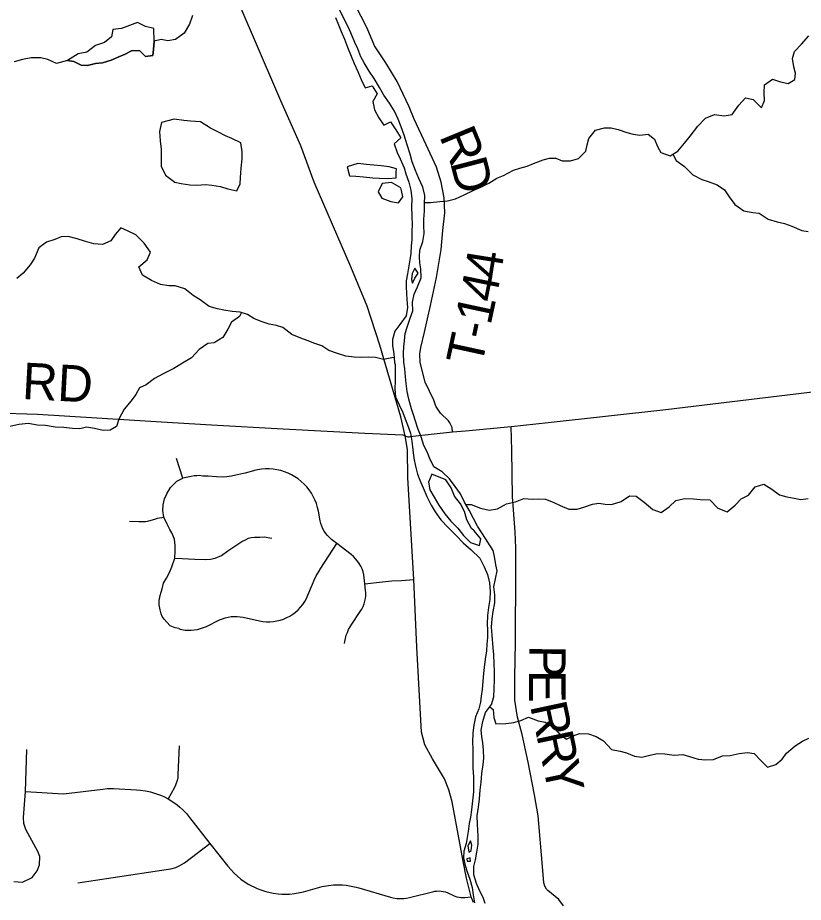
# Model space of a CAD drawing. Extents: x 114843 to 284848, y 317643 to 566895.
# Drawn here: x 188018 to 194482, y 467566 to 474841 of the extents above; entities that cross this region are included whole.
import ezdxf

# ---------------------------------------------------------------- set-up
doc = ezdxf.new("R2010")
doc.units = 0
for name, color, linetype in [('GM_X_County_Road', 7, 'Continuous'), ('GM_X_County_Road_Text', 7, 'Continuous'), ('GM_X_Major_River', 7, 'Continuous'), ('GM_X_Minor_Lake', 7, 'Continuous'), ('GM_X_Minor_River', 7, 'Continuous'), ('GM_X_State_Route', 7, 'Continuous'), ('GM_X_Township_Road', 7, 'Continuous'), ('GM_X_Township_Road_Text', 7, 'Continuous')]:
    doc.layers.add(name, color=color, linetype=linetype)

msp = doc.modelspace()

# ---------------------------------------------------------------- linework, layer by layer
at = {"layer": 'GM_X_County_Road'}
for points in [[(185084.6, 471738.2), (185261.2, 471732.9), (185318.5, 471737.4), (185364.9, 471746), (185441.2, 471762.6), (185543.2, 471790.2), (185806.7, 471857.7), (185891.3, 471872.2), (185949.1, 471876.8), (186017.9, 471873.1), (186089.2, 471864.9), (186643, 471764.6), (187096.1, 471679), (187361.9, 471627.4), (187436.9, 471616.9), (187602.2, 471603.6), (187824.9, 471591.3), (188180.9, 471579.2), (189200.6, 471516.8), (189611.5, 471492), (190202, 471458.4), (190873.5, 471422.8), (191186.8, 471409.8), (191205.8, 471403.3)], [(191703.5, 471443.6), (192078.4, 471478.7), (192381.5, 471510.6), (193351.8, 471618.9), (194897.9, 471804.3), (195327.7, 471855.8), (195343.1, 471857.6)], [(191205.8, 471403.3), (191220.1, 471396.7), (191229.2, 471394.9), (191238.3, 471394.7), (191247.5, 471396), (191269.9, 471398.2), (191596.4, 471433.6), (191703.5, 471443.6)]]:
    msp.add_lwpolyline(points, dxfattribs=at)
at = {"layer": 'GM_X_Major_River'}
for points in [[(191411.9, 471207.7), (191385.9, 471271.7), (191359.9, 471323.7), (191337.8, 471393.8), (191309.8, 471461.8), (191289.7, 471521.8), (191273.7, 471573.8), (191257.7, 471623.9), (191235.6, 471703.9), (191221.6, 471767.9), (191213.5, 471832), (191207.5, 471886), (191203.4, 471952.1), (191195.4, 472008.1), (191191.3, 472082.2), (191195.3, 472134.2), (191199.2, 472184.3), (191207.2, 472242.3), (191223.1, 472296.4), (191247, 472368.4), (191268.9, 472430.5), (191264.9, 472500.6), (191278.8, 472566.6), (191306.7, 472628.7), (191338.6, 472700.8), (191334.6, 472774.8), (191326.5, 472824.9), (191324.5, 472874.9), (191326.4, 472929), (191352.4, 473001), (191362.3, 473067.1), (191360.2, 473133.1), (191360.2, 473183.2), (191364.1, 473249.2), (191364.1, 473311.3), (191368, 473379.3), (191349.9, 473447.4), (191317.9, 473517.4), (191291.9, 473583.4), (191263.8, 473655.5), (191245.8, 473719.5), (191223.7, 473795.5), (191197.7, 473873.6), (191173.6, 473943.6), (191149.6, 474007.6), (191117.6, 474071.7), (191077.5, 474137.7), (191029.5, 474203.7), (190993.5, 474267.7), (190949.5, 474339.7), (190909.4, 474401.7), (190869.4, 474469.7), (190841.4, 474519.8), (190815.3, 474585.8), (190791.3, 474637.8), (190759.3, 474715.8), (190737.2, 474765.8), (190701.2, 474833.9), (190667.2, 474901.9)], [(190633.3, 474841.8), (190657.3, 474781.8), (190679.3, 474727.8), (190707.4, 474663.7), (190731.4, 474597.7), (190761.4, 474523.7), (190787.5, 474463.6), (190817.5, 474397.6), (190843.6, 474331.6), (190877.6, 474263.6), (190933.5, 474281.6), (190975.5, 474213.6), (190939.6, 474151.5), (190953.7, 474083.5), (190989.7, 474017.5), (191031.7, 473957.5), (191085.7, 473983.5), (191129.7, 473917.5), (191169.7, 473853.5), (191115.8, 473803.4), (191139.8, 473733.4), (191165.9, 473679.4), (191197.9, 473607.4), (191212, 473557.3), (191236, 473489.3), (191252, 473421.3), (191262.1, 473351.2), (191258.2, 473289.2), (191260.2, 473209.1), (191262.3, 473137), (191260.3, 473087), (191260.4, 473014.9), (191254.5, 472964.9), (191252.5, 472900.8), (191244.6, 472850.8), (191236.6, 472800.8), (191224.7, 472734.7), (191214.8, 472676.6), (191214.8, 472626.6), (191216.8, 472572.6), (191220.9, 472522.5), (191224.9, 472456.5), (191213, 472388.4), (191161.1, 472316.3), (191121.2, 472262.2), (191101.3, 472194.2), (191101.3, 472144.1), (191111.4, 472076.1), (191119.4, 472006)], [(191286.6, 472780.8), (191262.7, 472736.7), (191258.7, 472686.7), (191266.7, 472658.7)], [(191266.7, 472658.7), (191284.7, 472698.7), (191312.6, 472740.8), (191286.6, 472780.8)], [(191119.4, 472006), (191123.4, 471990), (191123.6, 471857.9), (191121.6, 471785.9), (191127.7, 471723.8), (191157.7, 471655.8), (191185.8, 471593.8), (191205.8, 471541.8), (191223.8, 471491.7), (191249.9, 471423.7), (191261.9, 471357.7), (191270, 471285.6), (191278, 471219.6), (191290.1, 471151.5), (191306.1, 471087.5), (191326.2, 471037.5), (191354.2, 470973.4), (191384.2, 470903.4), (191420.3, 470831.4), (191452.3, 470777.4), (191500.3, 470711.3), (191560.3, 470647.3), (191626.3, 470583.3), (191682.3, 470521.3), (191750.3, 470463.3), (191820.3, 470397.3), (191856.4, 470325.3), (191884.4, 470261.3), (191900.5, 470193.2), (191904.5, 470123.2), (191902.6, 470057.1), (191892.7, 469991), (191884.7, 469925), (191880.8, 469854.9), (191882.8, 469802.9), (191882.9, 469744.8), (191879, 469688.8), (191875, 469634.7), (191865.1, 469564.6), (191857.2, 469496.6), (191851.2, 469446.5), (191845.3, 469384.4), (191839.3, 469316.4), (191831.4, 469262.3), (191825.4, 469212.3), (191811.5, 469158.2), (191785.6, 469092.1), (191771.7, 469022), (191761.7, 468960), (191759.8, 468879.9), (191761.9, 468829.8), (191762, 468717.7), (191764, 468667.7), (191768.1, 468597.6), (191768.2, 468473.5), (191760.3, 468401.4), (191752.3, 468325.3), (191742.4, 468265.3), (191732.5, 468213.2), (191724.5, 468149.1), (191716.6, 468099.1), (191706.6, 468049), (191688.7, 467986.9), (191684.8, 467930.9), (191700.8, 467868.8), (191714.9, 467816.8), (191738.9, 467754.7), (191757, 467686.6), (191765, 467626.6), (191777.1, 467562.5)], [(191865, 467554.6), (191847, 467606.6), (191821, 467658.7), (191792.9, 467720.7), (191770.8, 467790.8), (191770.8, 467858.9), (191784.7, 467914.9), (191796.7, 467977), (191806.6, 468043.1), (191806.5, 468109.1), (191804.5, 468159.2), (191800.4, 468209.2), (191798.4, 468277.3), (191808.3, 468349.4), (191818.2, 468417.5), (191824.1, 468487.5), (191832.1, 468553.6), (191836, 468625.7), (191847.9, 468697.8), (191851.9, 468749.8), (191849.8, 468815.9), (191843.8, 468877.9), (191835.7, 468928), (191831.7, 468982.1), (191843.6, 469052.1), (191867.5, 469126.2), (191917.4, 469192.3), (191935.3, 469254.4), (191937.3, 469320.5), (191941.2, 469398.5), (191941.1, 469462.6), (191939.1, 469530.6), (191935, 469600.7), (191928.9, 469658.8), (191920.8, 469762.9), (191916.8, 469828.9), (191920.7, 469897), (191928.7, 469957), (191942.6, 470029.1), (191944.5, 470093.2), (191934.5, 470161.2), (191948.4, 470225.3), (191962.3, 470291.4), (191952.3, 470341.4), (191942.2, 470409.4), (191930.2, 470459.5), (191842.1, 470595.5), (191800.1, 470659.5), (191768.1, 470721.6), (191732, 470791.6), (191694, 470857.6), (191662, 470923.7), (191618, 470985.7), (191569.9, 471047.7), (191509.9, 471105.7), (191441.9, 471147.6), (191418.6, 471194.6), (191411.9, 471207.7)], [(191426, 471085.6), (191398.1, 471021.5), (191410.2, 470957.5), (191444.2, 470897.4), (191484.2, 470831.4), (191532.2, 470761.4), (191580.3, 470699.4), (191638.3, 470643.4), (191686.3, 470583.4), (191744.3, 470525.4), (191816.2, 470499.4), (191828.2, 470555.5), (191774.2, 470619.5)], [(191774.2, 470619.5), (191752.2, 470639.5), (191712.1, 470711.5), (191694.1, 470779.6), (191662.1, 470841.6), (191612, 470905.6), (191584, 470973.6), (191540, 471039.7), (191426, 471085.6)], [(191742.6, 468071.1), (191722.7, 468031), (191728.7, 467978.9), (191748.7, 467991)], [(191748.7, 467991), (191754.6, 468037), (191742.6, 468071.1)], [(191744.8, 467904.9), (191740.7, 467930.9), (191712.8, 467922.9)], [(191712.8, 467922.9), (191714.8, 467904.9), (191744.8, 467904.9)]]:
    msp.add_lwpolyline(points, dxfattribs=at)
at = {"layer": 'GM_X_Minor_Lake'}
for points in [[(189141.2, 474646.9), (189138.5, 474753), (189068.4, 474768.5), (189004.2, 474802.1), (188938.5, 474775.5), (188870.7, 474751), (188800.8, 474744.5), (188789.3, 474682.4), (188731.7, 474635.9), (188658, 474611.3), (188586.4, 474556.8), (188516.6, 474544.2), (188427.1, 474489.5)], [(188427.1, 474489.5), (188479.1, 474479.9), (188541.3, 474450.3), (188593.2, 474448.7), (188659.1, 474463.2), (188715, 474469.6), (188786.8, 474490.2), (188850.5, 474518.7), (188902.3, 474541.1), (188954, 474567.5), (189019.9, 474572), (189070.3, 474522.3), (189130.2, 474528.7), (189135.8, 474578.8), (189141.2, 474646.9)], [(189200.2, 473978.8), (189184.8, 473904.6), (189191.4, 473828.6), (189197.9, 473758.5), (189198.9, 473620.4), (189233.5, 473546.6), (189309.8, 473489.1), (189361.9, 473477.5), (189433.9, 473466), (189491.9, 473464.5), (189561.8, 473469), (189613.8, 473463.3), (189685.8, 473453.9), (189747.8, 473434.3), (189819.9, 473416.8), (189849.5, 473475.1), (189851, 473527.2), (189856.5, 473603.3), (189865.9, 473681.4), (189865.5, 473731.2)], [(189865.5, 473731.2), (189865.5, 473737.4), (189854.9, 473811.4), (189780.7, 473846.9), (189726.6, 473868.5), (189664.4, 473902.1), (189604.2, 473931.7), (189521.9, 473985.1), (189439.9, 473990.5), (189384, 473994.1), (189303.9, 474005.6), (189200.2, 473978.8)], [(191132.8, 473570.1), (191133.3, 473596.7), (191073.3, 473614.2), (191009.2, 473623.8), (190949.3, 473627.3), (190887.3, 473632.9), (190817.3, 473640.4), (190729.6, 473613.7)], [(190729.6, 473613.7), (190748.1, 473539.8), (190800.1, 473536.2), (190862.1, 473532.6), (190940.1, 473525.2), (190994, 473521.6), (191064, 473518.1), (191131.9, 473524.6), (191132.8, 473570.1)], [(191016.3, 473477.7), (190982.9, 473407.4), (191015.2, 473357.6), (191087.4, 473328.1), (191151.4, 473318.6), (191187, 473368.9), (191175.8, 473419.1)], [(191175.8, 473419.1), (191170.5, 473442.8), (191092.2, 473484.3), (191016.3, 473477.7)]]:
    msp.add_lwpolyline(points, dxfattribs=at)
at = {"layer": 'GM_X_Minor_River'}
for points in [[(189455.4, 474859.4), (189431.9, 474787.2), (189388.5, 474714.8), (189317, 474660.2), (189253.1, 474649.7), (189199.1, 474661.4), (189141.2, 474646.9), (189135.8, 474578.8), (189130.2, 474528.7), (189070.3, 474522.3), (189019.9, 474572), (188954, 474567.5), (188902.3, 474541.1), (188850.5, 474518.7), (188786.8, 474490.2), (188715, 474469.6), (188659.1, 474463.2), (188593.2, 474448.7), (188541.3, 474450.3), (188479.1, 474479.9), (188427.1, 474489.5), (188337.4, 474464.9), (188265.2, 474496.4), (188207.1, 474511.9), (188129.2, 474509.4), (188057.4, 474496.8), (187987.6, 474478.3)], [(191364.6, 473320.1), (191415.2, 473320.5), (191491, 473329.1), (191552.9, 473335.5), (191618.7, 473350), (191690.4, 473384.6), (191764.1, 473419.2), (191833.8, 473449.7), (191895.5, 473480.2), (191961.1, 473520.7), (192014.9, 473543.1), (192098.5, 473585.8), (192150.3, 473604.2), (192210.1, 473620.6), (192261.9, 473643), (192341.6, 473671.6), (192393.5, 473686), (192445.5, 473684.4), (192497.5, 473664.8), (192567.5, 473663.3), (192633.3, 473683.8), (192692.8, 473744.3), (192702.4, 473796.4), (192716, 473848.6), (192771.4, 473915), (192847.2, 473935.6), (192901.1, 473936), (192957.2, 473922.4), (193029.3, 473896.9), (193081.3, 473883.3), (193137.4, 473873.7), (193205.2, 473884.2), (193257.5, 473840.6), (193281.9, 473782.7), (193310.3, 473732.8), (193386.4, 473705.4), (193450.1, 473741.9), (193505.5, 473808.4), (193551, 473866.7), (193614.4, 473949.3), (193677.8, 474015.8), (193751.5, 474044.4), (193831.5, 474035), (193895.4, 474043.5), (193950.7, 474121.9), (194006.2, 474182.4), (194070.3, 474168.9), (194136.7, 474099.3), (194162.2, 474159.5), (194159.8, 474221.6), (194161.3, 474289.7), (194228.9, 474336.2), (194293, 474314.7), (194357, 474299.1), (194412.7, 474333.6), (194418.3, 474385.6), (194403.9, 474437.6), (194393.4, 474505.6), (194409, 474563.8), (194466.5, 474624.2), (194525.9, 474692.7)], [(193407, 473717.2), (193434.7, 473665.7), (193503, 473616.2), (193573.4, 473548.6), (193645.6, 473511.1), (193699.7, 473493.5), (193771.9, 473466), (193834.1, 473426.4), (193870.5, 473368.6), (193918.9, 473304.9), (193993.3, 473253.4), (194065.3, 473239.9), (194117.3, 473234.3), (194191.6, 473182.8), (194267.7, 473161.3), (194327.8, 473147.8), (194387.9, 473126.2), (194470, 473090.8), (194522.1, 473083.1)], [(191114.9, 472045.6), (191095.1, 472043), (191027.3, 472028.5), (190961.2, 472046.1), (190907.2, 472049.7), (190849.3, 472047.2), (190787.3, 472048.8), (190717.3, 472058.3), (190649.2, 472079.8), (190579.1, 472103.3), (190518.9, 472142.9), (190462.8, 472160.5), (190400.7, 472186.1), (190348.6, 472205.7), (190272.4, 472235.2), (190198, 472292.7), (190146, 472310.3), (190085.9, 472319.9), (190021.8, 472343.4), (189961.7, 472367), (189909.5, 472398.7), (189849.4, 472418.2), (189783.4, 472423.7), (189713.4, 472435.2), (189661.4, 472446.9), (189593.3, 472464.4), (189519, 472519.9), (189462.7, 472555.5), (189392.4, 472611), (189314.3, 472636.5), (189260.3, 472636.1), (189192.3, 472645.6), (189118.1, 472679.1), (189045.9, 472724.6), (189013.4, 472792.4), (189082.9, 472849), (189110.4, 472913.2), (189057.9, 472986.9), (188989.4, 473056.4), (188927.2, 473086), (188865.1, 473111.6), (188819.5, 473059.2), (188784, 473004.9), (188716.3, 472974.4), (188644.3, 472981.8), (188568.2, 473003.3), (188508.1, 473022.9), (188434, 473042.4), (188376.1, 473039.9), (188322.3, 473015.5), (188254.5, 472995), (188190.9, 472948.5), (188155.6, 472862.2), (188120.1, 472807.9), (188062.6, 472739.4), (188011, 472697)], [(189857.9, 472415.5), (189841.7, 472384.1), (189778.1, 472335.6), (189746.6, 472279.4), (189705.1, 472211), (189635.5, 472166.4), (189583.6, 472162.1), (189510, 472111.5), (189446.6, 472043), (189373, 471998.4), (189303.4, 471955.9), (189213.8, 471911.2), (189142.2, 471874.6), (189074.6, 471822.1), (189020.9, 471797.7), (188989.3, 471741.4), (188951.7, 471691.1), (188894.3, 471620.6), (188849, 471540.2), (188831.4, 471478), (188779.7, 471447.6), (188721.8, 471447.2), (188649.7, 471462.7), (188583.7, 471472.2), (188527.9, 471459.8), (188467.9, 471463.4), (188397.9, 471470.9), (188325.9, 471474.4), (188247.9, 471485.8), (188177.9, 471489.3), (188107.9, 471502.8), (188026, 471496.2), (187954.2, 471477.7)], [(191705.8, 470837.2), (191749.6, 470838.7), (191825.7, 470807.3), (191895.8, 470789.8), (191965.7, 470802.3), (192039.3, 470842.8), (192113.1, 470859.4), (192182.8, 470885.9), (192254.8, 470882.4), (192306.7, 470882.8), (192360.7, 470881.2), (192424.8, 470855.7), (192481, 470828), (192551.2, 470798.5), (192621.1, 470799), (192674.9, 470815.4), (192746.7, 470840), (192798.6, 470848.4), (192850.6, 470840.7), (192904.5, 470837.1), (192984.3, 470861.7), (193051.9, 470908.3), (193107.8, 470904.7), (193172.2, 470857.1), (193242.5, 470797.5), (193312.7, 470772), (193378.3, 470818.5), (193431.8, 470869), (193507.6, 470885.5), (193579.6, 470884.1), (193633.6, 470878.4), (193713.5, 470877), (193778, 470807.4), (193854.1, 470777.9), (193921.6, 470832.5), (193969.2, 470882.9), (194030.9, 470913.4), (194086.4, 470983.8), (194158.1, 471004.4), (194222.4, 470964.8), (194284.7, 470917.2), (194346.7, 470901.6), (194406.8, 470888.1), (194460.8, 470878.4), (194522.7, 470886.9)], [(191902.8, 469173), (191930.2, 469152.4), (191936.7, 469084.3), (191953.1, 469034.4), (192035, 469037), (192100.9, 469045.5), (192156.7, 469059.9), (192220.4, 469088.4), (192300.6, 469058.9), (192358.6, 469047.3), (192426.9, 469005.8), (192481.3, 468944.1), (192533.5, 468906.4), (192587.3, 468934.8), (192639.1, 468955.2), (192713, 468951.7), (192777.1, 468930.2), (192837.4, 468892.6), (192903.8, 468823), (192975.9, 468807.5), (193027.9, 468793.8), (193094.1, 468768.3), (193154.1, 468760.7), (193219.9, 468775.2), (193281.7, 468789.6), (193343.7, 468786), (193419.7, 468776.6), (193489.6, 468781.1), (193545.7, 468763.5), (193615.8, 468741.9), (193675.8, 468736.4), (193743.7, 468740.9), (193817.4, 468769.4), (193879.3, 468773.9), (193953.2, 468788.4), (194023, 468798.9), (194077, 468789.3), (194135.4, 468729.6), (194185.8, 468675.9), (194255.6, 468698.4), (194307.2, 468742.9), (194344.8, 468793.2), (194414.2, 468853.8), (194475.9, 468892.2), (194527.7, 468916.6)]]:
    msp.add_lwpolyline(points, dxfattribs=at)
at = {"layer": 'GM_X_State_Route'}
for points in [[(191205.8, 471403.3), (191169.1, 471557), (190997.3, 472149), (190892.5, 472468), (190759.9, 472792.2), (190456.4, 473487.9), (190348.8, 473786.1), (190182.6, 474156.8), (189959, 474681.5), (189581, 475556.3)], [(191767.4, 467563), (191750.1, 467611.6), (191738, 467654.7), (191711.8, 467763.2), (191680.4, 467916.6), (191655.4, 468053.1), (191591.3, 468390.9), (191566.4, 468490), (191530.1, 468580.2), (191430.4, 468746), (191368.9, 468862), (191340.1, 468963.9), (191303.1, 469663.2), (191277.1, 470219.8), (191228.9, 471056.8), (191224.3, 471288.5), (191205.8, 471403.3)]]:
    msp.add_lwpolyline(points, dxfattribs=at)
at = {"layer": 'GM_X_Township_Road'}
for p, q in [((189377.2, 471054.8), (189325.2, 471215.5)), ((188081.7, 468476.5), (188091.7, 468821.6))]:
    msp.add_line(p, q, dxfattribs=at)
for points in [[(191596.4, 471433.6), (191593.3, 471469.7), (191573.9, 471509.8), (191562.3, 471525.3), (191496.2, 471587.7), (191459.5, 471645.2), (191442.4, 471696.6), (191371.8, 471844.4), (191330.1, 472006.5), (191326.4, 472076.4), (191335.8, 472127.5), (191366.3, 472255.2), (191413.8, 472473.3), (191463.1, 472705.2), (191502.6, 472935), (191515.2, 473090.1), (191531.8, 473237.3), (191527.5, 473358.8), (191501.5, 473487.5), (191464.8, 473612.5), (191377.6, 473794.5), (191280.9, 474006), (191239.1, 474107.7), (191140.6, 474316), (191045.7, 474470), (190952.6, 474610.8), (190894.4, 474755), (190794.1, 474945.9)], [(192509.5, 467537.5), (192470.4, 467588.5), (192378.7, 467664.1), (192369.6, 467675.1), (192355.4, 467699.7), (192347, 467726.9), (192336.8, 467859.7), (192299.7, 468278.1), (192270.6, 468449.3), (192218, 468716.9), (192169.4, 468945.2), (192130.9, 469087.8), (192108.8, 469228.6), (192107.6, 469418.9), (192112.7, 469700.3), (192114.8, 469916), (192116.3, 470084.3), (192115.3, 470482), (192111.2, 470613.1), (192090.4, 470900.3), (192082.2, 471281.2), (192078.4, 471478.7)], [(189978.2, 471118.9), (189888.6, 471094.6), (189838.4, 471083.8), (189776, 471069.4), (189739.5, 471064), (189699.6, 471061.9), (189652.7, 471065.1), (189585, 471069.8), (189539.8, 471071.2), (189512, 471074.5), (189491.2, 471074.3), (189470.4, 471072.4), (189446.1, 471068.8), (189418.4, 471063.4), (189377.2, 471054.8)], [(190874.6, 470184.7), (190868.9, 470235.2), (190865.1, 470259.8), (190859, 470283.9), (190850.8, 470307.5), (190840.6, 470330.2), (190828.4, 470351.9), (190814.3, 470372.4), (190798.5, 470391.6), (190781, 470409.3), (190762, 470425.4), (190642.5, 470517.8), (190599.9, 470550.8), (190582.5, 470565.5), (190566.6, 470581.7), (190552.2, 470599.3), (190539.5, 470618.2), (190528.5, 470638.1), (190519.4, 470658.9), (190512.3, 470680.5), (190507.1, 470702.6), (190492.1, 470782.8), (190485, 470814), (190475.7, 470844.6), (190464, 470874.4), (190450.1, 470903.2), (190434.1, 470930.9), (190416.1, 470957.3), (190396.1, 470982.3), (190374.3, 471005.7), (190350.8, 471027.5), (190325.8, 471047.4), (190299.3, 471065.3), (190271.5, 471081.2), (190242.7, 471095), (190212.8, 471106.5), (190182.2, 471115.8), (190151, 471122.8), (190119.3, 471127.3), (190087.4, 471129.5), (190055.4, 471129.3), (190023.5, 471126.7), (189991.9, 471121.7), (189978.2, 471118.9)], [(189342.7, 469817.6), (189312.3, 469821.7), (189273.1, 469838.8), (189244.7, 469868.9), (189222.8, 469894.8), (189207.4, 469916.4), (189198.6, 469938.1), (189189.7, 469970.6), (189180.7, 470011.7), (189182.6, 470048.6), (189188.8, 470087.7), (189205.8, 470144.3), (189218.5, 470189.9), (189242.1, 470231.4), (189265.6, 470279.3), (189284.8, 470325), (189310.3, 470396.8), (189314.2, 470455.4), (189313.9, 470501), (189309.2, 470553), (189284.9, 470604.9), (189269.6, 470630.9), (189247.5, 470676.3), (189218.9, 470732.5), (189212, 470788.9), (189216, 470834.5), (189226.5, 470884.5), (189243.6, 470923.7), (189275.8, 470976), (189299.4, 471002.2), (189327.5, 471028.4), (189377.2, 471054.8)], [(188938.3, 470699.8), (189014.8, 470697.3), (189070, 470697.7), (189095.5, 470703.1), (189146.5, 470718), (189168.3, 470723.9), (189218.9, 470732.5)], [(189310.3, 470396.8), (189371.1, 470393.3), (189474, 470387.5), (189565.2, 470385.6), (189605.5, 470387.2), (189641.9, 470396.6), (189695.2, 470419.1), (189747, 470457.2), (189861, 470532.3), (189890.8, 470548.1), (189918.1, 470561.3), (189938.9, 470565.4), (189966.2, 470568.2), (190009.2, 470569.8), (190045.6, 470570.1), (190109.5, 470560.1)], [(189444.2, 469805.2), (189470.2, 469806.8), (189496, 469810.5), (189521.3, 469816.5), (189546.1, 469824.7), (189570, 469835), (189679.1, 469887.6), (189702.1, 469897.5), (189725.7, 469905.4), (189749.9, 469911.4), (189774.6, 469915.3), (189799.5, 469917.2), (189824.4, 469917), (189849.3, 469914.7), (189873.8, 469910.4), (190006.7, 469881.2), (190035.1, 469876.1), (190063.8, 469873.5), (190092.6, 469873.2), (190121.3, 469875.2), (190149.8, 469879.7), (190177.8, 469886.4), (190205.2, 469895.5), (190231.7, 469906.7), (190257.3, 469920.1), (190281.6, 469935.6), (190304.6, 469953), (190326, 469972.2), (190345.8, 469993.2), (190363.8, 470015.7), (190379.9, 470039.6), (190394, 470064.8), (190406, 470091), (190443.2, 470182.5), (190457.9, 470216.3), (190474.1, 470249.4), (190491.9, 470281.7), (190511.1, 470313.2), (190642.5, 470517.8)], [(190874.6, 470184.7), (191018.2, 470200.9), (191096.3, 470208.4), (191174.5, 470213.5), (191277.1, 470219.8)], [(190707.2, 469693.6), (190710, 469711.2), (190714.9, 469736.5), (190721.6, 469761.4), (190730.2, 469785.7), (190740.6, 469809.4), (190752.6, 469832.2), (190766.3, 469854), (190837, 469958), (190849.1, 469977.6), (190859.5, 469998.2), (190867.9, 470019.6), (190874.4, 470041.7), (190879, 470064.3), (190881.5, 470087.2), (190882, 470110.2), (190880.4, 470133.2), (190874.6, 470184.7)], [(189342.7, 469817.6), (189355.8, 469811.2), (189394.9, 469804.9), (189444.2, 469805.2)], [(189346.2, 468853.8), (189336.2, 468616.5), (189334.1, 468592.8), (189329.2, 468566.8), (189316.7, 468529.1), (189305.3, 468505.3), (189256.8, 468416.8)], [(187985.7, 467737.8), (188058.7, 467731.2), (188136.7, 467769.1), (188178.9, 467824.5), (188198.1, 467872.7), (188199.4, 467942), (188183.1, 467984.6), (188084.2, 468165.3), (188067.7, 468213.2), (188065.5, 468262.9), (188081.7, 468476.5), (188393.5, 468457.7), (188718.3, 468497.5), (188752.7, 468500.5), (188805.3, 468500.5), (188996.3, 468490.7), (189028.7, 468488.2), (189070.5, 468482.3), (189111.7, 468473.5), (189152.3, 468461.8), (189191.9, 468447.4), (189220.9, 468434.7), (189256.8, 468416.8), (189294.7, 468393.1), (189328.8, 468368.3), (189353.1, 468348.2), (189376.4, 468326.8), (189405.6, 468296.5), (189432.6, 468264.2), (189599.1, 468050.5), (189747.6, 467862.4), (189799.3, 467804.3), (189854.3, 467756.4), (189914.8, 467715.6), (189989.4, 467678.4), (190018.5, 467667.2), (190058.3, 467654.6), (190119.5, 467641), (190160.9, 467635.6), (190192.2, 467633.4), (190254.9, 467633.8), (190296.6, 467637.7), (190368.6, 467651.5), (190523.5, 467695), (190575.1, 467704.2), (190616.9, 467708.3), (190658.7, 467709.5), (190690.1, 467708.5), (190721.4, 467705.8), (190762.7, 467699.7), (190803.5, 467690.9), (190823.6, 467685.3), (191085.3, 467608.6), (191107.6, 467603), (191138.5, 467598.2), (191169.9, 467596.5), (191196, 467597.7), (191216.8, 467600.3), (191242.6, 467605.5), (191440.4, 467654.4), (191449.7, 467656.5), (191464.9, 467658.7), (191486.2, 467659.6), (191501.4, 467658.7), (191519.5, 467655.8), (191537.1, 467651.1), (191556.7, 467643.3), (191603.4, 467621.4), (191614.8, 467616.5), (191632.1, 467610.9), (191649.9, 467607.2), (191665.1, 467605.5), (191677.3, 467605.1), (191695.6, 467606), (191750.1, 467611.6)], [(188511.7, 467726.9), (189238.7, 467836.5), (189277.2, 467842.3), (189319.4, 467853.2), (189351.4, 467867.1), (189389.6, 467891.6), (189599.1, 468050.5)]]:
    msp.add_lwpolyline(points, dxfattribs=at)

# ---------------------------------------------------------------- texts
at = {"layer": 'GM_X_County_Road_Text'}
msp.add_text('RD', height=300, rotation=356.96008, dxfattribs=at).set_placement((188050, 471705.8))
at = {"layer": 'GM_X_Township_Road_Text'}
for s, rotation, p in [('R', 292.44251, (191483.5, 473867.8)), ('D', 284.73955, (191574.2, 473650.2)), ('4', 80.8875, (191986.7, 472683.3)), ('4', 78.57063, (191947.7, 472489.1)), ('1', 77.92743, (191908.3, 472304.8)), ('-', 77.77446, (191882.1, 472183.6)), ('T', 77.73177, (191834.3, 471964.1)), ('P', 269.28258, (192227.8, 469681.8)), ('E', 270.06064, (192225.2, 469475)), ('R', 282.0944, (192232.6, 469183.5)), ('R', 281.96228, (192284.2, 468942.7)), ('Y', 281.80633, (192335.2, 468701.9))]:
    msp.add_text(s, height=300, rotation=rotation, dxfattribs=at).set_placement(p)

doc.saveas('drawing.dxf')
